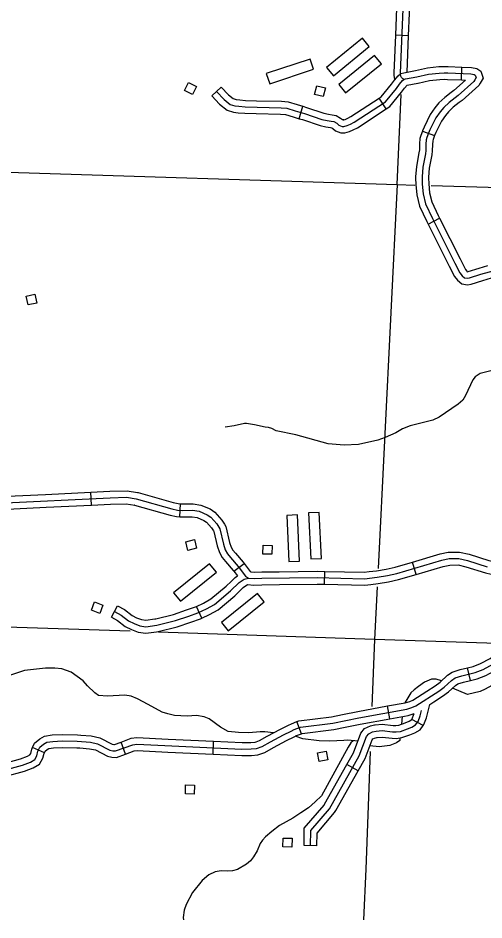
# Model space of a CAD drawing. Extents: x 653372 to 905732, y 627442 to 787275.
# Drawn here: x 848928 to 854348, y 627442 to 637926 of the extents above; entities that cross this region are included whole.
import ezdxf

# ---------------------------------------------------------------- set-up
doc = ezdxf.new("R2010")
doc.units = 0
for name, color, linetype in [('Level 32', 7, 'Continuous'), ('Level 35', 7, 'Continuous'), ('Level 45', 7, 'Continuous'), ('Level 5', 7, 'Continuous'), ('Level 56', 7, 'Continuous'), ('Level 57', 7, 'Continuous')]:
    doc.layers.add(name, color=color, linetype=linetype)

msp = doc.modelspace()

# ---------------------------------------------------------------- linework, layer by layer
at = {"layer": 'Level 32'}
msp.add_line((853471, 637721), (853321, 637727), dxfattribs=at)
for points in [[(853416, 637213), (853403, 637220), (853387, 637235), (853381, 637252), (853378, 637270), (853378, 637290), (853424, 638404), (853459, 638726), (853509, 639810), (853515, 639915), (853522, 639947), (853529, 639967)], [(853321, 637727), (853343, 638255)], [(853471, 637721), (853493, 638249)], [(853312, 637210), (853303, 637263), (853303, 637291), (853321, 637727)], [(853453, 637298), (853471, 637721)]]:
    msp.add_lwpolyline(points, dxfattribs=at)
at = {"layer": 'Level 35'}
for points in [[(854443, 633830), (854302, 633794), (854246, 633757), (854218, 633720), (854132, 633537), (854101, 633485), (854048, 633437), (853826, 633285), (853753, 633250), (853488, 633187), (853400, 633149), (853322, 633105), (853199, 633050), (853112, 633020), (852887, 632970), (852723, 632962), (852535, 632977), (852158, 633083), (851931, 633126), (851880, 633155), (851842, 633166), (851802, 633169), (851678, 633199), (851587, 633213), (851562, 633212), (851442, 633185), (851339, 633172)], [(855590, 631482), (855625, 631424), (855642, 631324), (855632, 631251), (855586, 631154), (855528, 631091), (855441, 631029), (855255, 630897), (855193, 630824), (855122, 630762), (855032, 630639), (854978, 630584), (854738, 630414), (854663, 630342), (854540, 630240), (854441, 630167), (854362, 630123), (854303, 630099), (854158, 630064), (853983, 630136)], [(851898, 629615), (851797, 629628), (851745, 629627), (851614, 629617), (851491, 629619), (851371, 629634), (851284, 629681), (851152, 629781), (851092, 629804), (851004, 629817), (850895, 629812), (850748, 629819), (850670, 629838), (850604, 629859), (850442, 629948), (850317, 630011), (850242, 630043), (850170, 630054), (849968, 630043), (849865, 630052), (849820, 630081), (849736, 630165), (849687, 630223), (849546, 630324), (849439, 630361), (849356, 630370), (849247, 630367), (849003, 630343), (848829, 630282)], [(853854, 630222), (853792, 630240), (853736, 630242), (853655, 630207), (853587, 630157), (853537, 630118), (853497, 630082), (853428, 629966)], [(853397, 629807), (853388, 629718)], [(852880, 629519), (852845, 629523), (852803, 629528), (852765, 629531), (852716, 629526), (852556, 629521), (852431, 629524), (852240, 629547), (852152, 629577)], [(852826, 629524), (852799, 629500), (852770, 629450), (852456, 628885)], [(853371, 629558), (853368, 629526), (853330, 629501), (853252, 629468), (853127, 629454), (853021, 629466)], [(852462, 628894), (852456, 628885), (852386, 628816), (852308, 628744), (852219, 628687)], [(852219, 628687), (852124, 628624), (851968, 628539), (851880, 628471), (851808, 628408), (851773, 628370), (851746, 628329), (851708, 628244), (851667, 628177), (851631, 628130), (851586, 628090), (851481, 628028), (851421, 628013), (851367, 628008), (851291, 628014), (851220, 628001), (851146, 627965), (851071, 627902), (850957, 627762), (850882, 627620), (850859, 627556), (850849, 627471), (850851, 627442)]]:
    msp.add_lwpolyline(points, dxfattribs=at)
at = {"layer": 'Level 45'}
for p, q in [((854086, 637206), (854092, 637356)), ((851181, 637022), (851291, 637124)), ((853210, 636870), (853128, 636995)), ((852199, 636756), (852242, 636900)), ((853633, 636613), (853773, 636560)), ((853698, 635530), (853832, 635598)), ((849781, 632264), (849774, 632414)), ((850809, 632129), (850819, 632279)), ((853558, 631458), (853516, 631602)), ((851437, 631496), (851557, 631587)), ((852493, 631344), (852497, 631494)), ((850014, 630962), (850085, 631094)), ((851065, 630951), (851002, 631087)), ((854190, 630226), (854155, 630372)), ((853251, 629781), (853225, 629929)), ((852225, 629607), (852171, 629747)), ((853641, 629703), (853509, 629770)), ((850178, 629369), (850126, 629509)), ((851196, 629369), (851203, 629519)), ((849234, 629384), (849097, 629445)), ((852884, 629174), (852753, 629247)), ((852405, 628304), (852255, 628306))]:
    msp.add_line(p, q, dxfattribs=at)
for points in [[(853551, 637316), (853691, 637348), (853823, 637362), (853886, 637364), (853930, 637363), (854092, 637356)], [(851236, 637073), (851324, 636979), (851396, 636922), (851450, 636907), (851498, 636900), (851570, 636894), (851987, 636884), (852054, 636878), (852151, 636848), (852259, 636816), (852463, 636748), (852524, 636734), (852571, 636727), (852603, 636723), (852635, 636704), (852661, 636679), (852697, 636666), (852718, 636666), (852757, 636677), (852796, 636694), (852837, 636715), (853203, 636954), (853330, 637109), (853365, 637157), (853401, 637201), (853416, 637213), (853434, 637219), (853567, 637243), (853704, 637274), (853828, 637287), (853886, 637289), (853927, 637288), (854195, 637277), (854235, 637270), (854247, 637262), (854256, 637235), (854240, 637206), (854230, 637190), (854046, 637027), (853942, 636946), (853879, 636888), (853838, 636837), (853788, 636765), (853719, 636627), (853703, 636587), (853685, 636538), (853677, 636511), (853673, 636460), (853671, 636387), (853666, 636348), (853636, 636191), (853628, 636079), (853630, 635994), (853642, 635883), (853669, 635765), (853749, 635596), (854010, 635077), (854068, 634963), (854094, 634930), (854122, 634906), (854156, 634902), (854181, 634906), (854312, 634949), (854512, 635005)], [(853128, 636995), (853152, 637011), (853271, 637156), (853306, 637203), (853348, 637255), (853381, 637280), (853416, 637291), (853552, 637317)], [(854092, 637356), (854203, 637351), (854264, 637341), (854311, 637309), (854337, 637227), (854305, 637168), (854289, 637141), (854094, 636969), (854060, 636943)], [(853210, 636870), (853254, 636898), (853389, 637063), (853424, 637111), (853453, 637146), (853579, 637169)], [(853579, 637169), (853582, 637170), (853716, 637200), (853834, 637212), (853887, 637214), (853925, 637213), (854086, 637206)], [(854086, 637206), (854134, 637204), (853998, 637085), (853968, 637061)], [(851291, 637124), (851375, 637034), (851431, 636990), (851465, 636980), (851507, 636974), (851574, 636968), (851702, 636965)], [(853968, 637061), (853894, 637003), (853824, 636939), (853778, 636882), (853723, 636804), (853651, 636658), (853633, 636614), (853633, 636613)], [(851181, 637022), (851273, 636924), (851362, 636854), (851434, 636833), (851489, 636825), (851566, 636819), (851699, 636815)], [(851702, 636965), (851991, 636959), (852069, 636952), (852173, 636920), (852242, 636900)], [(852719, 636741), (852709, 636741), (852732, 636748), (852764, 636762), (852799, 636780), (853128, 636995)], [(852242, 636900), (852282, 636888), (852484, 636821), (852538, 636808), (852582, 636802), (852629, 636795), (852680, 636764), (852701, 636745), (852711, 636741), (852719, 636741)], [(852714, 636591), (852728, 636591), (852782, 636606), (852828, 636626), (852875, 636650), (853210, 636870)], [(854060, 636943), (853991, 636889), (853934, 636837), (853899, 636792), (853852, 636727), (853788, 636596), (853773, 636559), (853773, 636560)], [(851699, 636815), (851982, 636809), (852040, 636804), (852130, 636777), (852199, 636756)], [(852199, 636756), (852237, 636745), (852443, 636676), (852510, 636660), (852561, 636653), (852578, 636651), (852589, 636644), (852621, 636614), (852683, 636592), (852714, 636591)], [(853633, 636613), (853613, 636562), (853602, 636524), (853598, 636464), (853596, 636393), (853592, 636360), (853561, 636201), (853553, 636081), (853553, 636065)], [(853773, 636560), (853756, 636515), (853751, 636498), (853748, 636457), (853746, 636382), (853741, 636336), (853710, 636182), (853703, 636077), (853703, 636068)], [(853553, 636065), (853555, 635990), (853568, 635871), (853597, 635740), (853682, 635563), (853698, 635530)], [(853703, 636068), (853705, 635999), (853716, 635896), (853740, 635790), (853816, 635629), (853832, 635598)], [(853832, 635598), (854070, 635126)], [(853698, 635530), (853935, 635059)], [(853935, 635059), (853943, 635043), (854005, 634923), (854039, 634878), (854090, 634835), (854157, 634826), (854199, 634833), (854334, 634877), (854435, 634905)], [(854070, 635126), (854077, 635110), (854132, 635004), (854149, 634982), (854154, 634977), (854162, 634979), (854290, 635020), (854394, 635050)], [(848698, 632287), (850000, 632350), (850191, 632355), (850303, 632338), (850716, 632220), (850781, 632206), (850838, 632203), (850959, 632204), (851034, 632192), (851126, 632153), (851169, 632124), (851239, 632046), (851275, 631988), (851317, 631810), (851339, 631744), (851366, 631698), (851400, 631656), (851489, 631552), (851574, 631440), (851608, 631416), (851674, 631411), (851763, 631413), (852406, 631421), (852958, 631409), (853106, 631427), (853224, 631445), (853335, 631471), (853857, 631624), (853941, 631642), (854056, 631643), (854156, 631620), (854385, 631548)], [(848719, 632363), (849247, 632389)], [(849247, 632389), (849774, 632414)], [(849774, 632414), (849997, 632425), (850196, 632430), (850319, 632411), (850325, 632410)], [(850325, 632410), (850734, 632293), (850792, 632281), (850819, 632279)], [(848727, 632213), (849254, 632239)], [(849254, 632239), (849781, 632264)], [(849781, 632264), (850003, 632275), (850186, 632280), (850287, 632264), (850284, 632265)], [(850283, 632265), (850698, 632147), (850771, 632132), (850809, 632129)], [(850819, 632279), (850840, 632278), (850964, 632279), (851054, 632265), (851161, 632219), (851219, 632182), (851299, 632091), (851330, 632043)], [(850809, 632129), (850836, 632128), (850953, 632129), (851013, 632119), (851090, 632086), (851120, 632067), (851179, 632001), (851202, 631964)], [(851330, 632043), (851345, 632017), (851389, 631830), (851408, 631775), (851428, 631741), (851457, 631704), (851547, 631599), (851557, 631587)], [(851202, 631964), (851205, 631959), (851245, 631789), (851271, 631713), (851304, 631655), (851342, 631608), (851430, 631505), (851437, 631496)], [(853516, 631602), (853839, 631697), (853933, 631717), (854049, 631718)], [(854049, 631718), (854064, 631718), (854176, 631693), (854405, 631620), (854458, 631607), (854537, 631598), (854551, 631599)], [(853013, 631491), (853096, 631502), (853210, 631518), (853316, 631544), (853516, 631602)], [(851437, 631496), (851479, 631441)], [(851557, 631587), (851627, 631494), (851635, 631489), (851676, 631486), (851762, 631488), (851966, 631490)], [(851966, 631490), (852406, 631496), (852497, 631494)], [(852497, 631494), (852954, 631484), (853013, 631491)], [(853558, 631458), (853875, 631552), (853949, 631567), (854050, 631568)], [(854048, 631568), (854137, 631548), (854364, 631476), (854431, 631460), (854538, 631446), (854571, 631451)], [(850049, 631028), (850127, 630986), (850214, 630918), (850277, 630886), (850346, 630862), (850415, 630850), (850543, 630868), (850758, 630921), (850914, 630975), (851020, 631013), (851120, 631059), (851214, 631110), (851400, 631266), (851500, 631364), (851557, 631404), (851608, 631416)], [(851407, 631378), (851452, 631422), (851479, 631441)], [(853032, 631342), (853116, 631353), (853238, 631371), (853355, 631399), (853558, 631458)], [(851002, 631087), (851086, 631126), (851172, 631173), (851349, 631321), (851407, 631378)], [(851512, 631271), (851548, 631306), (851598, 631342)], [(851598, 631342), (851672, 631335), (851765, 631338), (851968, 631340)], [(851968, 631340), (852406, 631346), (852493, 631344)], [(852493, 631344), (852962, 631334), (853032, 631342)], [(851065, 630951), (851154, 630992), (851256, 631048), (851450, 631210), (851512, 631271)], [(850085, 631094), (850168, 631049), (850255, 630981), (850306, 630955), (850365, 630934), (850416, 630926), (850519, 630941)], [(850519, 630941), (850529, 630942), (850737, 630993), (850889, 631045), (850992, 631082), (851002, 631087)], [(850014, 630962), (850086, 630923), (850173, 630854), (850247, 630817), (850327, 630789), (850415, 630774), (850540, 630792)], [(850540, 630792), (850557, 630795), (850779, 630849), (850939, 630904), (851049, 630943), (851065, 630951)], [(854155, 630372), (854224, 630388), (854306, 630421), (854419, 630482), (854568, 630584), (854588, 630600)], [(854190, 630226), (854269, 630245), (854370, 630284), (854498, 630354), (854659, 630464), (854684, 630485)], [(848766, 629184), (848981, 629242), (849072, 629277), (849122, 629306), (849148, 629350), (849160, 629403), (849181, 629449), (849223, 629484), (849261, 629507), (849334, 629518), (849443, 629523), (849615, 629519), (849769, 629507), (849854, 629489), (849994, 629417), (850030, 629407), (850062, 629406), (850262, 629479), (850311, 629486), (851533, 629428), (851640, 629429), (851702, 629434), (851766, 629458), (851863, 629511), (852017, 629594), (852106, 629638), (852138, 629654), (852213, 629683), (852589, 629729), (852893, 629792), (853449, 629893), (853510, 629910), (853557, 629931), (853824, 630103), (853886, 630149), (853970, 630227), (854011, 630255), (854090, 630280), (854247, 630317), (854338, 630352), (854459, 630418)], [(853683, 630102), (853781, 630165), (853838, 630207), (853923, 630286), (853977, 630323), (854070, 630352), (854155, 630372)], [(853765, 629976), (853867, 630042), (853934, 630092), (854017, 630169), (854044, 630187), (854110, 630207), (854190, 630226)], [(853225, 629929), (853432, 629966), (853485, 629981), (853522, 629997), (853683, 630102)], [(852704, 629830), (852879, 629866), (853225, 629929)], [(853641, 629703), (853648, 629712), (853678, 629792), (853719, 629946)], [(853719, 629946), (853765, 629976)], [(852171, 629747), (852195, 629756), (852576, 629803), (852704, 629830)], [(852330, 628305), (852332, 628480), (852549, 628732), (852897, 629351), (852981, 629574), (853007, 629607), (853052, 629628), (853094, 629636), (853164, 629644), (853284, 629629), (853327, 629628), (853375, 629634), (853458, 629663), (853509, 629683), (853553, 629709), (853581, 629748), (853607, 629815), (853623, 629877)], [(853251, 629781), (853466, 629820), (853536, 629840)], [(853509, 629770), (853536, 629840)], [(851699, 629513), (851735, 629527), (851827, 629577), (851982, 629661), (852073, 629706), (852108, 629723), (852171, 629747)], [(852735, 629683), (852907, 629719), (853251, 629781)], [(853074, 629709), (853082, 629710), (853164, 629719), (853290, 629704), (853323, 629703), (853357, 629707), (853432, 629733), (853476, 629751), (853509, 629770)], [(851752, 629373), (851798, 629390), (851899, 629445), (852051, 629527), (852139, 629571), (852168, 629585), (852225, 629607)], [(852225, 629607), (852232, 629610), (852601, 629655), (852735, 629683)], [(852753, 629247), (852829, 629383), (852915, 629612), (852959, 629667), (853029, 629700), (853074, 629709)], [(853103, 629562), (853105, 629562), (853163, 629568), (853278, 629554), (853331, 629552), (853392, 629561), (853484, 629592), (853542, 629616), (853605, 629652), (853641, 629703)], [(849097, 629445), (849119, 629495), (849180, 629546), (849235, 629578), (849326, 629593), (849442, 629598), (849618, 629594), (849657, 629591)], [(849657, 629591), (849780, 629581), (849880, 629560), (850021, 629487), (850042, 629482), (850050, 629482), (850126, 629509)], [(850126, 629509), (850245, 629553), (850308, 629561), (850676, 629544)], [(850676, 629544), (851203, 629519)], [(851203, 629519), (851534, 629503), (851637, 629504), (851685, 629508), (851699, 629513)], [(852884, 629174), (852966, 629319), (853047, 629537), (853055, 629547), (853075, 629556), (853103, 629562)], [(848721, 629252), (848749, 629257), (848958, 629314), (849039, 629345), (849067, 629361), (849077, 629378), (849089, 629427), (849097, 629445)], [(849234, 629384), (849242, 629402), (849266, 629423), (849287, 629435), (849342, 629444), (849444, 629448), (849611, 629444), (849645, 629441)], [(849645, 629441), (849758, 629432), (849829, 629418), (849967, 629346), (850019, 629333), (850074, 629330), (850178, 629369)], [(850178, 629369), (850280, 629406), (850315, 629410), (850669, 629394)], [(848773, 629108), (849005, 629171), (849104, 629209), (849177, 629252), (849218, 629322), (849231, 629379), (849234, 629384)], [(850669, 629394), (851196, 629369)], [(851196, 629369), (851531, 629353), (851644, 629354), (851719, 629360), (851752, 629373)], [(852494, 628787), (852753, 629247)], [(852624, 628714), (852884, 629174)], [(852255, 628306), (852258, 628508), (852487, 628776), (852494, 628787)], [(852405, 628304), (852407, 628451), (852611, 628689), (852624, 628714)]]:
    msp.add_lwpolyline(points, dxfattribs=at)
at = {"layer": 'Level 5'}
for points in [[(853338, 635991), (853386, 637037)], [(848687, 636139), (853338, 635991)], [(853338, 635991), (853116, 631527)], [(853338, 635991), (853543, 635985)], [(853732, 635980), (855061, 635942)], [(853106, 631316), (853075, 630702)], [(850231, 630798), (848435, 630858)], [(853075, 630702), (850563, 630786)], [(853075, 630702), (853045, 629922)], [(854619, 630650), (853075, 630702)], [(853025, 629401), (852973, 628032), (852948, 627442)]]:
    msp.add_lwpolyline(points, dxfattribs=at)
at = {"layer": 'Level 56'}
for points in [[(850863, 637084), (850909, 637177), (851002, 637131), (850956, 637038)], [(852377, 637038), (852402, 637139), (852504, 637114), (852478, 637013)], [(849044, 634591), (849021, 634692), (849123, 634715), (849145, 634613)], [(850904, 631736), (850878, 631837), (850979, 631863), (851005, 631762)], [(851776, 631695), (851779, 631799), (851883, 631796), (851880, 631692)], [(849781, 631041), (849818, 631138), (849916, 631102), (849879, 631004)], [(852430, 629283), (852410, 629386), (852513, 629405), (852532, 629302)], [(850874, 628908), (850877, 629012), (850982, 629009), (850978, 628905)], [(852008, 628290), (852011, 628394), (852115, 628391), (852112, 628287)]]:
    msp.add_lwpolyline(points, close=True, dxfattribs=at)
at = {"layer": 'Level 57'}
for p, q in [((852934, 637691), (852517, 637352)), ((853013, 637594), (852934, 637691)), ((852596, 637255), (853013, 637594)), ((853076, 637492), (852659, 637153)), ((853155, 637395), (853076, 637492)), ((852326, 637449), (851816, 637281)), ((852366, 637331), (852326, 637449)), ((852738, 637056), (853155, 637395)), ((851816, 637281), (851855, 637162)), ((851855, 637162), (852366, 637331)), ((852517, 637352), (852596, 637255)), ((852659, 637153), (852738, 637056)), ((852178, 632151), (852053, 632145)), ((852053, 632145), (852078, 631609)), ((852203, 631614), (852178, 632151)), ((852432, 632180), (852307, 632175)), ((852307, 632175), (852332, 631638)), ((852457, 631643), (852432, 632180)), ((852078, 631609), (852203, 631614)), ((852332, 631638), (852457, 631643)), ((851157, 631581), (850738, 631244)), ((851235, 631483), (851157, 631581)), ((850816, 631147), (851235, 631483)), ((850738, 631244), (850816, 631147)), ((851713, 631238), (851294, 630901)), ((851791, 631140), (851713, 631238)), ((851372, 630804), (851791, 631140)), ((851294, 630901), (851372, 630804))]:
    msp.add_line(p, q, dxfattribs=at)

doc.saveas('drawing.dxf')
